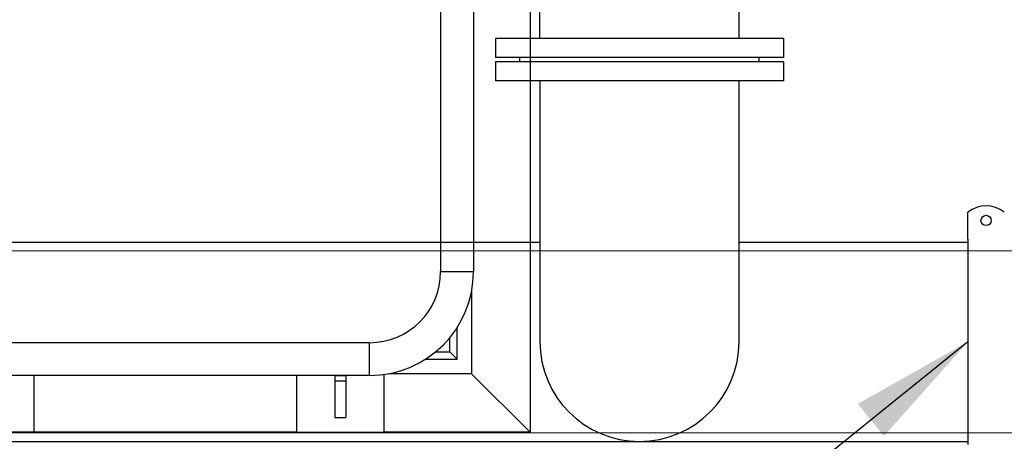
# Model space of a CAD drawing. Extents: x -89225 to 110569, y 13360 to 87647.
# Tile 321 of 478: x 40934 to 42283, y 77327 to 77905. Entities that reach past the tile are written whole.
import ezdxf

# ---------------------------------------------------------------- set-up
doc = ezdxf.new("R2010")
doc.units = 0
for name, color, linetype in [('Beluchtingstank', 253, 'Continuous'), ('Iv-Lines 035', 4, 'Continuous'), ('Iv-Lines 035 @ 100', 4, 'Continuous'), ('Iv-Lines 035 @ 50', 4, 'Continuous')]:
    doc.layers.add(name, color=color, linetype=linetype)
doc.styles.add('ISO', font='ISO.SHX')

# ---------------------------------------------------------------- blocks, each defined once
blk = doc.blocks.new('Leidingwerk beluchtingsinstallatie')
for p, q in [((1288968.4, -926354.4), (1288968.4, -925906.4)), ((1289241.4, -926354.4), (1289241.4, -925906.4)), ((1289302.4, -926354.4), (1288907.4, -926354.4)), ((1288907.4, -926354.4), (1288907.4, -926380.4)), ((1289302.4, -926354.4), (1289302.4, -926380.4)), ((1289302.4, -926380.4), (1288907.4, -926380.4)), ((1288940.9, -926386.4), (1288940.9, -926380.4)), ((1289268.9, -926386.4), (1289268.9, -926380.4)), ((1289302.4, -926386.4), (1288907.4, -926386.4)), ((1288907.4, -926386.4), (1288907.4, -926412.4)), ((1289302.4, -926386.4), (1289302.4, -926412.4)), ((1289302.4, -926412.4), (1288907.4, -926412.4)), ((1288968.4, -926412.4), (1288968.4, -926770.4)), ((1289241.4, -926770.4), (1289241.4, -926412.4)), ((1289554.9, -926621.6), (1289554.9, -926592.6)), ((1289554.9, -926629.6), (1289554.9, -926621.6)), ((1288154.9, -926633.8), (1288968.4, -926633.8)), ((1289241.4, -926633.8), (1289554.9, -926633.8)), ((1289554.9, -926629.6), (1289554.9, -926911.1)), ((1288154.9, -926906.9), (1289554.9, -926906.9))]:
    blk.add_line(p, q)
blk.add_circle((1289579.9, -926603.9), 7)
for centre, radius, start, end in [((1289579.9, -926623.9), 40, 51.3178, 128.6822), ((1289104.9, -926770.4), 136.5, 180, 0), ((1289104.9, -926770.4), 136.5, 180, 0)]:
    blk.add_arc(centre, radius, start, end)
blk = doc.blocks.new('Bordes been 4 beluchtingstank')
for p, q in [((1281021.9, -852942.8), (1281021.9, -860502.8)), ((1281066.9, -852942.8), (1281066.9, -860502.8)), ((1281144.4, -859992.8), (1281144.4, -860722.8)), ((1281021.9, -860502.8), (1281066.9, -860502.8)), ((1281021.9, -860502.8), (1281066.9, -860502.8)), ((1281064.4, -860529.4), (1281064.4, -860642.8)), ((1281044.4, -860622.8), (1281044.4, -860579.6)), ((1280924.4, -860600.3), (1280364.4, -860600.3)), ((1280924.4, -860645.3), (1280924.4, -860600.3)), ((1280924.4, -860645.3), (1280924.4, -860600.3)), ((1281034.4, -860612.8), (1281034.4, -860593.4)), ((1281015, -860612.8), (1281034.4, -860612.8)), ((1281044.4, -860622.8), (1281034.4, -860612.8)), ((1281034.4, -860612.8), (1281044.4, -860622.8)), ((1281001.3, -860622.8), (1281044.4, -860622.8)), ((1280924.4, -860645.3), (1280364.4, -860645.3)), ((1280464.4, -860645.3), (1280464.4, -860722.8)), ((1280824.4, -860645.3), (1280824.4, -860722.8)), ((1280876.9, -860645.3), (1280891.9, -860645.3)), ((1280876.9, -860645.3), (1280876.9, -860652.8)), ((1280891.9, -860645.3), (1280891.9, -860652.8)), ((1280944.4, -860722.8), (1280944.4, -860643.9)), ((1281064.4, -860642.8), (1280951, -860642.8)), ((1281144.4, -860722.8), (1281064.4, -860642.8)), ((1281064.4, -860642.8), (1281144.4, -860722.8)), ((1280876.9, -860652.8), (1280891.9, -860652.8)), ((1280876.9, -860652.8), (1280876.9, -860702.8)), ((1280891.9, -860652.8), (1280891.9, -860702.8)), ((1280876.9, -860702.8), (1280891.9, -860702.8)), ((1280464.4, -860722.8), (1280344.4, -860722.8)), ((1280824.4, -860722.8), (1280464.4, -860722.8)), ((1280824.4, -860722.8), (1280944.4, -860722.8)), ((1281144.4, -860722.8), (1280944.4, -860722.8))]:
    blk.add_line(p, q)
for radius in [142.5, 97.5]:
    blk.add_arc((1280924.4, -860502.8), radius, 270, 0)
blk = doc.blocks.new('*U98')
for points in [[(-5.95, -4.803), (0, 0)], [(0, 0), (2.324, 0)]]:
    blk.add_lwpolyline(points)
blk.add_circle((4.31, 0), 1.986)
blk.add_solid([(-4.442, -3.952), (-5.95, -4.803), (-4.799, -3.509)])
at = {"style": 'ISO'}
blk.add_attdef('NUMMER', (3.146, -0.835), '', height=1.8, dxfattribs=at)
blk = doc.blocks.new('*U577')
at = {"layer": 'Iv-Lines 035 @ 100'}
ref = blk.add_blockref('*U98', (41638.5, 76982.8), dxfattribs=dict(at, xscale=100, yscale=100, zscale=100, rotation=180))
ref.add_attrib('NUMMER', '39', (41108.3, 76890.8), dxfattribs={"layer": '0', "height": 180, "style": 'ISO'})
at = {"layer": 'Iv-Lines 035 @ 50'}
ref = blk.add_blockref('*U98', (41638.5, 76982.8), dxfattribs=dict(at, xscale=50, yscale=50, zscale=50, rotation=180))
ref.add_attrib('NUMMER', '39', (41373.4, 76936.8), dxfattribs={"layer": '0', "height": 90, "style": 'ISO'})

msp = doc.modelspace()

# ---------------------------------------------------------------- linework, layer by layer
at = {"layer": 'Beluchtingstank', "lineweight": 9, "ltscale": 0.01}
msp.add_line((30135.9, 77338.1), (49875.9, 77338.1), dxfattribs=at)
msp.add_lwpolyline([(30135.9, 64138.1), (49875.9, 64138.1), (53025.9, 64138.1, 1), (53025.9, 77587.7), (49875.9, 77587.7), (30135.9, 77587.7)], format="xyb", dxfattribs=at)
msp.add_lwpolyline([(30135.9, 64138.1), (49875.9, 64138.1), (53025.9, 64138.1, 1), (53025.9, 77587.7), (49875.9, 77587.7), (30135.9, 77587.7)], format="xyb", dxfattribs=at)

# ---------------------------------------------------------------- block references
msp.add_blockref('Bordes been 4 beluchtingstank', (-1239510.9, 938062.2), dxfattribs=at)
at = {"layer": 'Iv-Lines 035'}
for name, p in [('Leidingwerk beluchtingsinstallatie', (-1247321.4, 1004233.5)), ('*U577', (0, 0))]:
    msp.add_blockref(name, p, dxfattribs=at)

doc.saveas('drawing.dxf')
